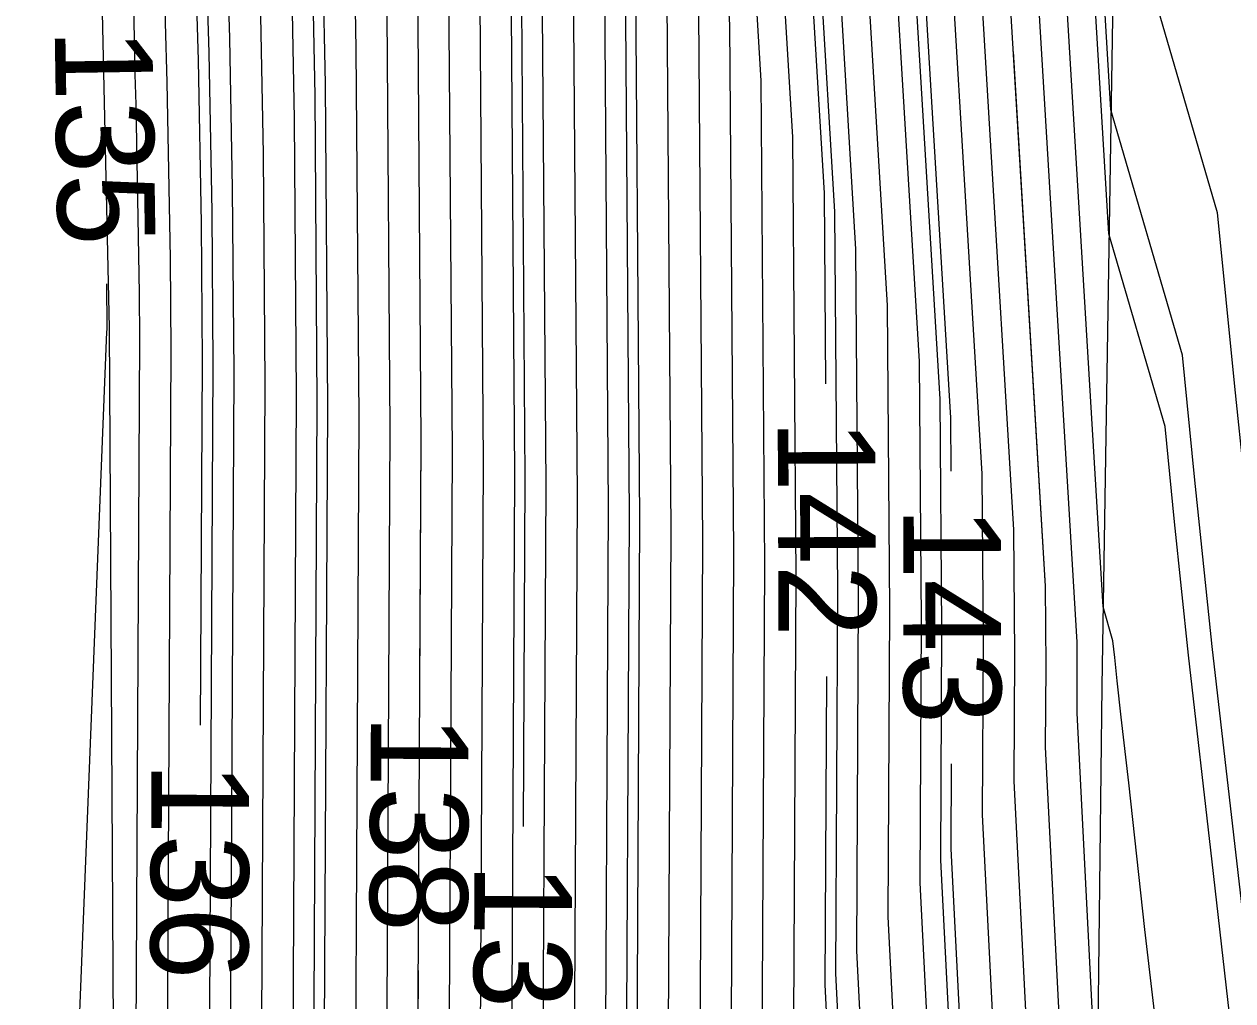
# Model space of a CAD drawing. Extents: x 2354170 to 2357230, y 866100 to 868290.
# Drawn here: x 2355308.33 to 2355333.09, y 867015.01 to 867035.03 of the extents above; entities that cross this region are included whole.
import ezdxf

# ---------------------------------------------------------------- set-up
doc = ezdxf.new("R2010")
doc.units = 0
for name, color, linetype in [('Default', 7, 'Continuous'), ('DTM Contours Major', 7, 'Continuous'), ('DTM Contours Major Text', 7, 'Continuous'), ('DTM Contours Minor', 7, 'Continuous'), ('DTM Contours Minor Text', 7, 'Continuous'), ('PH Exist DTM Breakline', 7, 'Continuous')]:
    doc.layers.add(name, color=color, linetype=linetype)

msp = doc.modelspace()

# ---------------------------------------------------------------- linework, layer by layer
at = {"layer": 'Default'}
for points in [[(2355329.989, 866992.364), (2355328.611, 867019.517), (2355328.625, 867022.101), (2355328.606, 867024.663), (2355327.579, 867041.781), (2355327.5, 867044.772), (2355326.989, 867059.514), (2355326.729, 867062.74), (2355326.474, 867066.458), (2355326.315, 867070.517), (2355325.55, 867086.958), (2355325.335, 867091.992), (2355325.331, 867092.073), (2355325.159, 867097.465), (2355324.861, 867103.331), (2355324.511, 867115.545), (2355323.285, 867121.243), (2355322.95, 867128.596), (2355322.936, 867128.99), (2355323.435, 867135.889), (2355323.161, 867144.271), (2355321.993, 867151.015)], [(2355329.295, 866992.621), (2355327.966, 867018.821), (2355327.985, 867022.333), (2355327.959, 867025.814), (2355327.009, 867041.648), (2355326.915, 867045.179), (2355326.444, 867058.776), (2355326.144, 867062.504), (2355325.848, 867066.8), (2355325.666, 867071.49), (2355324.979, 867086.246), (2355324.743, 867091.773), (2355324.74, 867091.845), (2355324.551, 867097.764), (2355324.223, 867104.203), (2355323.919, 867114.822), (2355322.593, 867120.985), (2355322.23, 867128.938), (2355322.22, 867129.237), (2355322.759, 867136.694), (2355322.539, 867143.439), (2355321.287, 867150.664)], [(2355324.096, 867014.645), (2355324.143, 867023.721), (2355324.076, 867032.718), (2355323.588, 867040.852), (2355323.409, 867047.62), (2355323.176, 867054.347), (2355322.632, 867061.085), (2355322.098, 867068.85), (2355321.768, 867077.326), (2355321.552, 867081.976), (2355321.189, 867090.46), (2355321.188, 867090.479), (2355320.898, 867099.558), (2355320.396, 867109.436), (2355320.366, 867110.489), (2355319.975, 867112.305), (2355318.815, 867118.57), (2355318.784, 867121.341), (2355318.475, 867130.541), (2355318.95, 867139.592), (2355318.915, 867140.695), (2355317.845, 867149.79)], [(2355321.516, 867011.861), (2355321.583, 867024.647), (2355321.488, 867037.321), (2355321.308, 867040.321), (2355321.071, 867049.248), (2355320.996, 867051.395), (2355320.291, 867060.139), (2355319.975, 867064.738), (2355319.633, 867069.784), (2355319.616, 867070.085), (2355319.262, 867079.513), (2355318.893, 867088.277), (2355318.732, 867091.249), (2355318.435, 867100.293), (2355318.432, 867100.591), (2355317.985, 867109.148), (2355316.722, 867115.968), (2355316.635, 867123.739), (2355316.382, 867131.28), (2355316.771, 867138.699), (2355316.661, 867142.147), (2355315.787, 867149.576)], [(2355316.301, 867149.63), (2355317.225, 867141.784), (2355317.316, 867138.922), (2355316.905, 867131.096), (2355317.172, 867123.14), (2355317.245, 867116.618), (2355318.581, 867109.407), (2355319.054, 867100.358), (2355319.055, 867100.18), (2355319.369, 867090.615), (2355319.448, 867089.166), (2355319.837, 867079.915), (2355319.975, 867076.251), (2355320.223, 867069.876), (2355320.876, 867060.375), (2355321.541, 867052.133), (2355321.655, 867048.841), (2355321.878, 867040.454), (2355322.135, 867036.17), (2355322.223, 867024.415), (2355322.161, 867012.557)], [(2355323.451, 867013.949), (2355323.503, 867023.952), (2355323.429, 867033.869), (2355323.018, 867040.719), (2355322.824, 867048.027), (2355322.631, 867053.609), (2355322.047, 867060.848), (2355321.473, 867069.192), (2355321.119, 867078.299), (2355320.981, 867081.264), (2355320.597, 867090.241), (2355320.596, 867090.251), (2355320.29, 867099.857), (2355319.975, 867106.044), (2355319.772, 867109.924), (2355318.292, 867117.919), (2355318.246, 867121.941), (2355317.952, 867130.726), (2355318.406, 867139.369), (2355318.352, 867141.058), (2355317.33, 867149.737)], [(2355318.935, 867009.078), (2355319.022, 867025.572), (2355318.923, 867038.821), (2355318.914, 867039.26), (2355318.658, 867047.761), (2355318.584, 867051.694), (2355317.882, 867060.583), (2355317.36, 867068.275), (2355317.236, 867070.574), (2355316.961, 867077.905), (2355316.674, 867084.719), (2355316.182, 867093.788), (2355315.954, 867100.746), (2355315.947, 867101.523), (2355315.603, 867108.114), (2355314.63, 867113.367), (2355314.486, 867126.137), (2355314.288, 867132.019), (2355314.592, 867137.806), (2355314.407, 867143.598), (2355313.729, 867149.362)], [(2355319.58, 867009.774), (2355319.662, 867025.341), (2355319.556, 867039.537), (2355319.552, 867039.712), (2355319.278, 867048.82), (2355319.239, 867050.902), (2355318.487, 867060.418), (2355317.928, 867068.652), (2355317.831, 867070.452), (2355317.536, 867078.307), (2355317.229, 867085.608), (2355316.82, 867093.153), (2355316.574, 867100.632), (2355316.568, 867101.29), (2355316.198, 867108.373), (2355315.153, 867114.017), (2355315.023, 867125.538), (2355314.812, 867131.834), (2355315.137, 867138.029), (2355314.971, 867143.235), (2355314.244, 867149.415)], [(2355320.225, 867010.47), (2355320.302, 867025.109), (2355320.194, 867039.623), (2355320.168, 867040.056), (2355319.975, 867047.306), (2355319.897, 867049.879), (2355319.893, 867050.11), (2355319.092, 867060.252), (2355318.496, 867069.03), (2355318.426, 867070.329), (2355318.111, 867078.709), (2355317.783, 867086.498), (2355317.457, 867092.519), (2355317.194, 867100.519), (2355317.189, 867101.057), (2355316.794, 867108.631), (2355315.676, 867114.667), (2355315.56, 867124.938), (2355315.335, 867131.65), (2355315.682, 867138.252), (2355315.534, 867142.872), (2355314.758, 867149.469)], [(2355319.975, 867149.39), (2355321.294, 867141.775), (2355321.407, 867138.305), (2355320.787, 867129.732), (2355320.791, 867129.624), (2355321.209, 867120.471), (2355322.735, 867113.378), (2355322.947, 867105.948), (2355323.333, 867098.362), (2355323.556, 867091.39), (2355323.558, 867091.335), (2355323.837, 867084.823), (2355324.367, 867073.435), (2355324.598, 867067.484), (2355324.973, 867062.031), (2355325.355, 867057.3), (2355325.746, 867045.993), (2355325.869, 867041.383), (2355326.664, 867028.115), (2355326.704, 867022.796), (2355326.676, 867017.429), (2355327.908, 866993.135)], [(2355317.645, 867007.686), (2355317.741, 867026.035), (2355317.656, 867037.389), (2355317.638, 867038.357), (2355317.418, 867045.644), (2355317.275, 867053.278), (2355316.672, 867060.913), (2355316.224, 867067.521), (2355316.046, 867070.818), (2355315.81, 867077.1), (2355315.564, 867082.94), (2355314.907, 867095.057), (2355314.713, 867100.972), (2355314.704, 867101.99), (2355314.411, 867107.597), (2355313.583, 867112.066), (2355313.411, 867127.336), (2355313.242, 867132.389), (2355313.503, 867137.359), (2355313.28, 867144.324), (2355312.7, 867149.254)], [(2355310.55, 867000.03), (2355310.699, 867028.58), (2355310.692, 867029.513), (2355310.62, 867033.388), (2355310.601, 867034), (2355310.077, 867061.99), (2355310.018, 867062.73), (2355309.975, 867063.371), (2355309.501, 867072.162), (2355309.482, 867072.677), (2355309.461, 867073.156), (2355307.896, 867102.039), (2355307.89, 867102.217), (2355307.869, 867104.555), (2355307.858, 867104.753), (2355307.829, 867104.912), (2355307.501, 867133.93), (2355307.485, 867134.42), (2355307.51, 867134.902), (2355307.082, 867148.316)], [(2355311.195, 867000.726), (2355311.339, 867028.349), (2355311.325, 867030.229), (2355311.258, 867033.84), (2355311.221, 867035.059), (2355310.731, 867061.198), (2355310.623, 867062.565), (2355310.543, 867063.749), (2355310.096, 867072.04), (2355310.057, 867073.079), (2355310.016, 867074.045), (2355308.533, 867101.404), (2355308.51, 867102.104), (2355308.49, 867104.321), (2355308.454, 867105.012), (2355308.352, 867105.562), (2355308.039, 867133.331), (2355308.008, 867134.236), (2355308.055, 867135.126), (2355307.646, 867147.954)], [(2355308.773, 867147.228), (2355309.145, 867135.572), (2355309.055, 867133.866), (2355309.113, 867132.132), (2355309.398, 867106.863), (2355309.645, 867105.529), (2355309.733, 867103.855), (2355309.751, 867101.878), (2355309.808, 867100.135), (2355311.126, 867075.824), (2355311.208, 867073.883), (2355311.286, 867071.796), (2355311.679, 867064.503), (2355311.833, 867062.235), (2355312.04, 867059.614), (2355312.461, 867037.176), (2355312.534, 867034.743), (2355312.592, 867031.661), (2355312.62, 867027.886), (2355312.485, 867002.118)], [(2355309.336, 867146.865), (2355309.689, 867135.796), (2355309.578, 867133.681), (2355309.65, 867131.532), (2355309.922, 867107.513), (2355310.241, 867105.787), (2355310.354, 867103.622), (2355310.371, 867101.764), (2355310.445, 867099.5), (2355311.681, 867076.714), (2355311.783, 867074.285), (2355311.881, 867071.673), (2355312.247, 867064.88), (2355312.438, 867062.07), (2355312.694, 867058.822), (2355313.08, 867038.234), (2355313.172, 867035.195), (2355313.225, 867032.377), (2355313.26, 867027.655), (2355313.13, 867002.814)], [(2355309.899, 867146.502), (2355310.234, 867136.019), (2355310.102, 867133.497), (2355310.188, 867130.933), (2355310.445, 867108.164), (2355310.837, 867106.046), (2355310.976, 867103.389), (2355310.991, 867101.651), (2355311.083, 867098.865), (2355312.235, 867077.603), (2355312.358, 867074.688), (2355312.476, 867071.551), (2355312.815, 867065.257), (2355313.043, 867061.904), (2355313.349, 867058.03), (2355313.7, 867039.293), (2355313.81, 867035.647), (2355313.858, 867033.093), (2355313.9, 867027.423), (2355313.775, 867003.51)], [(2355330.311, 867012.842), (2355329.901, 867020.909), (2355329.905, 867021.639), (2355329.9, 867022.362), (2355328.719, 867042.046), (2355328.669, 867043.958), (2355328.079, 867060.99), (2355327.9, 867063.213), (2355327.724, 867065.775), (2355327.615, 867068.571), (2355326.693, 867088.382), (2355326.52, 867092.429), (2355326.515, 867092.529), (2355326.377, 867096.867), (2355326.137, 867101.587), (2355325.696, 867116.989), (2355324.67, 867121.757), (2355324.389, 867127.91), (2355324.368, 867128.495), (2355324.787, 867134.278), (2355324.406, 867145.935)], [(2355311.026, 867145.776), (2355311.324, 867136.466), (2355311.148, 867133.127), (2355311.262, 867129.734), (2355311.491, 867109.464), (2355312.028, 867106.563), (2355312.218, 867102.922), (2355312.232, 867101.425), (2355312.358, 867097.596), (2355313.345, 867079.382), (2355313.509, 867075.492), (2355313.666, 867071.307), (2355313.952, 867066.012), (2355314.253, 867061.574), (2355314.658, 867056.446), (2355314.94, 867041.41), (2355315.086, 867036.55), (2355315.124, 867034.525), (2355315.181, 867026.961), (2355315.065, 867004.902)], [(2355311.59, 867145.413), (2355311.868, 867136.689), (2355311.672, 867132.943), (2355311.799, 867129.134), (2355312.014, 867110.115), (2355312.624, 867106.822), (2355312.84, 867102.689), (2355312.852, 867101.312), (2355312.995, 867096.961), (2355313.9, 867080.271), (2355314.084, 867075.894), (2355314.261, 867071.185), (2355314.52, 867066.389), (2355314.858, 867061.409), (2355315.312, 867055.654), (2355315.559, 867042.469), (2355315.724, 867037.002), (2355315.757, 867035.241), (2355315.821, 867026.729), (2355315.71, 867005.598)], [(2355327.215, 866993.392), (2355326.031, 867016.733), (2355326.064, 867023.027), (2355326.017, 867029.266), (2355325.299, 867041.25), (2355325.162, 867046.4), (2355324.81, 867056.562), (2355324.388, 867061.794), (2355323.973, 867067.825), (2355323.717, 867074.408), (2355323.266, 867084.111), (2355322.966, 867091.117), (2355322.964, 867091.162), (2355322.725, 867098.661), (2355322.31, 867106.82), (2355322.142, 867112.655), (2355320.517, 867120.213), (2355320.071, 867129.966), (2355320.071, 867129.979), (2355320.731, 867139.111), (2355320.672, 867140.943), (2355319.975, 867144.964)], [(2355317, 867006.99), (2355317.101, 867026.266), (2355317.023, 867036.673), (2355317, 867037.905), (2355316.799, 867044.586), (2355316.621, 867054.07), (2355316.067, 867061.078), (2355315.656, 867067.144), (2355315.451, 867070.94), (2355315.235, 867076.698), (2355315.009, 867082.05), (2355314.27, 867095.692), (2355314.093, 867101.085), (2355314.082, 867102.223), (2355313.815, 867107.339), (2355313.06, 867111.415), (2355312.874, 867127.936), (2355312.718, 867132.573), (2355312.958, 867137.136), (2355312.717, 867144.687)], [(2355324.752, 867027.657), (2355324.723, 867031.568), (2355324.158, 867040.985), (2355323.993, 867047.213), (2355323.72, 867055.086), (2355323.217, 867061.321), (2355322.723, 867068.509), (2355322.418, 867076.353), (2355322.123, 867082.688), (2355321.781, 867090.679), (2355321.78, 867090.706), (2355321.507, 867099.259), (2355321.034, 867108.564), (2355320.958, 867111.211), (2355319.975, 867115.78), (2355319.338, 867119.22), (2355319.321, 867120.742), (2355319.098, 867127.391)], [(2355327.32, 867025.867), (2355327.311, 867026.965), (2355326.439, 867041.516), (2355326.331, 867045.586), (2355325.9, 867058.038), (2355325.559, 867062.267), (2355325.223, 867067.142), (2355325.016, 867072.462), (2355324.408, 867085.535), (2355324.151, 867091.554), (2355324.148, 867091.618), (2355323.942, 867098.063), (2355323.585, 867105.075), (2355323.327, 867114.1), (2355321.901, 867120.728), (2355321.678, 867125.61)], [(2355316.436, 867021.635), (2355316.461, 867026.498), (2355316.39, 867035.957), (2355316.362, 867037.453), (2355316.179, 867043.527), (2355315.967, 867054.862), (2355315.462, 867061.244), (2355315.088, 867066.766), (2355314.856, 867071.062), (2355314.659, 867076.296), (2355314.455, 867081.161), (2355313.632, 867096.327), (2355313.472, 867101.198), (2355313.461, 867102.456), (2355313.22, 867107.08), (2355312.537, 867110.765), (2355312.416, 867121.488)], [(2355311.941, 867020.661), (2355311.98, 867028.118), (2355311.958, 867030.945), (2355311.896, 867034.292), (2355311.841, 867036.117), (2355311.386, 867060.406), (2355311.228, 867062.4), (2355311.111, 867064.126), (2355310.691, 867071.918), (2355310.632, 867073.481), (2355310.571, 867074.935), (2355309.17, 867100.77), (2355309.13, 867101.991), (2355309.111, 867104.088), (2355309.05, 867105.27), (2355308.875, 867106.212), (2355308.713, 867120.574)], [(2355333.441, 867011.077), (2355332.67, 867017.86), (2355332.184, 867022.097), (2355331.898, 867024.827), (2355331.703, 867026.782), (2355330.554, 867030.731), (2355329.86, 867042.312), (2355329.838, 867043.144), (2355329.168, 867062.467), (2355329.07, 867063.686), (2355328.974, 867065.092), (2355328.914, 867066.626), (2355327.835, 867089.805), (2355327.729, 867092.292)], [(2355328.406, 867090.517), (2355329.563, 867065.653), (2355329.599, 867064.75), (2355329.655, 867063.923), (2355329.713, 867063.205), (2355330.422, 867042.737), (2355330.43, 867042.445), (2355330.674, 867038.375), (2355332.769, 867031.171), (2355333.125, 867027.606), (2355333.523, 867023.806), (2355333.857, 867023.424), (2355334.636, 867022.304), (2355335.172, 867021.718), (2355336.321, 867020.487), (2355336.852, 867019.726), (2355337.583, 867018.94), (2355338.55, 867017.761), (2355339.007, 867017.426), (2355340.351, 867015.953), (2355340.399, 867015.917), (2355341.009, 867015.423), (2355342.199, 867014.468)], [(2355322.47, 866977.663), (2355322.049, 866985.507), (2355321.668, 866995.449), (2355320.871, 867011.165), (2355320.942, 867024.878), (2355320.841, 867038.472), (2355320.738, 867040.189), (2355320.486, 867049.655), (2355320.452, 867050.657), (2355319.975, 867056.565), (2355319.697, 867060.087), (2355319.065, 867069.407), (2355319.021, 867070.207), (2355318.745, 867077.558)], [(2355326.522, 866993.649), (2355325.386, 867016.037), (2355325.424, 867023.258), (2355325.37, 867030.417), (2355324.729, 867041.118), (2355324.577, 867046.806), (2355324.265, 867055.824), (2355323.803, 867061.558), (2355323.348, 867068.167)], [(2355332.899, 867002.733), (2355331.291, 867016.476), (2355330.959, 867019.48), (2355330.806, 867020.824), (2355330.721, 867021.569), (2355330.671, 867022.049), (2355330.636, 867022.393), (2355330.434, 867023.087), (2355329.289, 867042.179), (2355329.253, 867043.551), (2355328.624, 867061.729), (2355328.485, 867063.45), (2355328.349, 867065.433), (2355328.264, 867067.598)], [(2355320.573, 866949.564), (2355320.442, 866952.752), (2355320.28, 866966.786), (2355320.19, 866968.459), (2355320.189, 866968.587), (2355319.401, 866983.256), (2355318.894, 866996.478), (2355318.29, 867008.382), (2355318.382, 867025.804), (2355318.289, 867038.105), (2355318.276, 867038.809), (2355318.038, 867046.703), (2355317.986, 867049.507)], [(2355314.2, 867046.768), (2355314.32, 867040.352), (2355314.448, 867036.098), (2355314.491, 867033.809), (2355314.54, 867027.192), (2355314.42, 867004.206), (2355314.734, 866998.02), (2355315.429, 866979.88), (2355315.884, 866971.398), (2355315.886, 866971.212), (2355315.938, 866970.244), (2355316.175, 866949.753), (2355316.296, 866946.811)], [(2355322.575, 867038.469), (2355322.782, 867035.02), (2355322.863, 867024.184), (2355322.806, 867013.253), (2355323.748, 866994.678), (2355324.035, 866987.195), (2355325.211, 866965.308), (2355325.211, 866965.247), (2355325.345, 866962.752), (2355325.421, 866956.252), (2355326.146, 866938.555)], [(2355330.186, 867001.893), (2355329.256, 867020.213), (2355329.265, 867021.87), (2355329.253, 867023.512), (2355328.596, 867034.471)], [(2355311.219, 866929.841), (2355311.308, 866943.538), (2355311.197, 866946.253), (2355310.873, 866974.278), (2355310.865, 866974.424), (2355310.862, 866974.677), (2355310.795, 866975.941), (2355310.16, 866992.51), (2355309.182, 866998.697), (2355309.056, 866999.726), (2355308.923, 867001.008), (2355310.023, 867028.723), (2355310.031, 867028.775), (2355310.028, 867028.813), (2355310.021, 867029.709)], [(2355329.115, 866921.765), (2355328.684, 866929.179), (2355328.681, 866929.249), (2355328.687, 866930.141), (2355327.554, 866957.752), (2355327.516, 866961.023), (2355327.363, 866963.871), (2355327.363, 866963.903), (2355326.021, 866988.884), (2355325.828, 866993.906), (2355324.741, 867015.341), (2355324.774, 867021.657)], [(2355332.28, 866942.636), (2355331.733, 866949.415), (2355331.218, 866955.063), (2355330.933, 866958.247), (2355330.751, 866960.315), (2355330.543, 866962.402), (2355330.44, 866963.639), (2355330.369, 866964.575), (2355329.828, 866969.559), (2355328.669, 866991.134), (2355328.602, 866992.878), (2355327.321, 867018.125), (2355327.33, 867019.867)], [(2355319.191, 866915.702), (2355318.818, 866922.114), (2355318.77, 866923.241), (2355318.864, 866937.713), (2355318.309, 866951.252), (2355318.109, 866968.515), (2355318.038, 866969.835), (2355318.036, 866969.993), (2355317.415, 866981.568), (2355316.814, 866997.249), (2355316.355, 867006.294), (2355316.404, 867015.635)]]:
    msp.add_lwpolyline(points, dxfattribs=at)
at = {"layer": 'DTM Contours Major'}
for points in [[(2355336.303, 867011.694), (2355335.572, 867012.562), (2355335.333, 867012.899), (2355333.629, 867015.18), (2355333.468, 867015.316), (2355333.291, 867016.872), (2355332.671, 867022.273), (2355332.307, 867025.754), (2355332.058, 867028.245), (2355330.594, 867033.279), (2355330.05, 867042.356), (2355330.032, 867043.008), (2355329.35, 867062.713), (2355329.265, 867063.765), (2355329.182, 867064.978), (2355329.13, 867066.301), (2355328.026, 867090.042), (2355327.902, 867092.94), (2355327.896, 867093.06), (2355327.797, 867096.169), (2355327.625, 867099.552), (2355327.316, 867110.35)], [(2355322.97, 866961.467), (2355322.933, 866964.673), (2355322.82, 866966.777), (2355322.819, 866966.87), (2355321.828, 866985.32), (2355321.437, 866995.535), (2355320.656, 867010.934), (2355320.729, 867024.955), (2355320.625, 867038.855), (2355320.548, 867040.144), (2355320.292, 867049.791), (2355320.27, 867050.411), (2355319.975, 867054.068), (2355319.495, 867060.142), (2355319.412, 867061.369)], [(2355311.219, 866929.841), (2355311.308, 866943.538), (2355311.197, 866946.253), (2355310.873, 866974.278), (2355310.865, 866974.424), (2355310.862, 866974.677), (2355310.795, 866975.941), (2355310.16, 866992.51), (2355309.182, 866998.697), (2355309.056, 866999.726), (2355308.923, 867001.008), (2355310.023, 867028.723), (2355310.031, 867028.775), (2355310.028, 867028.813), (2355310.021, 867029.709)]]:
    msp.add_lwpolyline(points, dxfattribs=at)
at = {"layer": 'DTM Contours Minor'}
for points in [[(2355329.196, 866977.019), (2355328.448, 866990.947), (2355328.371, 866992.964), (2355327.106, 867017.893), (2355327.131, 867022.641), (2355327.096, 867027.348), (2355326.249, 867041.471), (2355326.136, 867045.721), (2355325.718, 867057.792), (2355325.363, 867062.188), (2355325.015, 867067.256), (2355324.8, 867072.787), (2355324.218, 867085.297), (2355323.953, 867091.481), (2355323.95, 867091.542), (2355323.739, 867098.163), (2355323.373, 867105.366), (2355323.129, 867113.859), (2355321.67, 867120.642), (2355321.271, 867129.395), (2355321.265, 867129.567), (2355321.858, 867137.768), (2355321.709, 867142.33), (2355320.346, 867150.197)], [(2355316.816, 867149.683), (2355317.788, 867141.421), (2355317.861, 867139.145), (2355317.428, 867130.911), (2355317.709, 867122.54), (2355317.769, 867117.269), (2355319.177, 867109.665), (2355319.675, 867100.124), (2355319.675, 867100.066), (2355319.975, 867090.946), (2355320.005, 867090.023), (2355320.005, 867090.023), (2355320.409, 867080.553), (2355320.469, 867079.272), (2355320.848, 867069.534), (2355321.462, 867060.612), (2355322.086, 867052.871), (2355322.24, 867048.434), (2355322.448, 867040.587), (2355322.782, 867035.02), (2355322.863, 867024.184), (2355322.806, 867013.253)], [(2355318.558, 867018.584), (2355318.595, 867025.727), (2355318.501, 867038.343), (2355318.489, 867038.959), (2355318.245, 867047.056), (2355318.148, 867052.222), (2355317.479, 867060.693), (2355316.982, 867068.024), (2355316.84, 867070.655), (2355316.577, 867077.637), (2355316.304, 867084.126), (2355315.757, 867094.211), (2355315.54, 867100.821), (2355315.532, 867101.679), (2355315.205, 867107.942), (2355314.281, 867112.933), (2355314.127, 867126.537), (2355313.94, 867132.142), (2355314.229, 867137.657), (2355314.032, 867143.84), (2355313.386, 867149.326)], [(2355310.275, 867146.26), (2355310.597, 867136.168), (2355310.451, 867133.374), (2355310.546, 867130.533), (2355310.793, 867108.597), (2355311.234, 867106.218), (2355311.39, 867103.233), (2355311.405, 867101.576), (2355311.508, 867098.442), (2355312.605, 867078.196), (2355312.742, 867074.956), (2355312.873, 867071.47), (2355313.194, 867065.509), (2355313.446, 867061.794), (2355313.785, 867057.502), (2355314.113, 867039.999), (2355314.235, 867035.948), (2355314.28, 867033.57), (2355314.327, 867027.269), (2355314.205, 867003.974), (2355314.503, 866998.106), (2355315.003, 866985.048)], [(2355330.186, 867001.893), (2355329.256, 867020.213), (2355329.265, 867021.87), (2355329.253, 867023.512), (2355328.149, 867041.914), (2355328.084, 867044.365), (2355327.534, 867060.252), (2355327.314, 867062.977), (2355327.099, 867066.117), (2355326.965, 867069.544), (2355326.122, 867087.67), (2355325.927, 867092.211), (2355325.923, 867092.301), (2355325.768, 867097.166), (2355325.499, 867102.459), (2355325.443, 867104.394)], [(2355309.406, 867100.131), (2355310.756, 867075.231), (2355310.824, 867073.615), (2355310.889, 867071.877), (2355311.3, 867064.251), (2355311.43, 867062.345), (2355311.604, 867060.142), (2355312.047, 867036.47), (2355312.109, 867034.442), (2355312.169, 867031.183), (2355312.193, 867028.04), (2355312.055, 867001.654), (2355312.191, 866998.963), (2355313.001, 866977.817), (2355313.254, 866973.116), (2355313.256, 866972.894), (2355313.285, 866972.357), (2355313.567, 866947.919), (2355313.827, 866941.596), (2355313.688, 866920.16), (2355313.758, 866918.491), (2355314.137, 866911.976), (2355314.639, 866900.256)], [(2355328.939, 866929.947), (2355327.791, 866957.919), (2355327.757, 866960.831), (2355327.602, 866963.718), (2355327.602, 866963.747), (2355326.241, 866989.071), (2355326.059, 866993.821), (2355324.956, 867015.573), (2355324.997, 867023.413), (2355324.939, 867031.184), (2355324.348, 867041.029), (2355324.188, 867047.078), (2355323.902, 867055.332), (2355323.413, 867061.4), (2355322.932, 867068.395), (2355322.634, 867076.029), (2355322.314, 867082.925), (2355321.979, 867090.752), (2355321.977, 867090.782), (2355321.762, 867097.531)], [(2355321.077, 866867.745), (2355320.626, 866875.933), (2355320.305, 866892.781), (2355320.284, 866893.134), (2355319.673, 866907.404), (2355318.818, 866922.114), (2355318.77, 866923.241), (2355318.864, 866937.713), (2355318.309, 866951.252), (2355318.109, 866968.515), (2355318.038, 866969.835), (2355318.036, 866969.993), (2355317.415, 866981.568), (2355316.814, 866997.249), (2355316.355, 867006.294), (2355316.461, 867026.498), (2355316.39, 867035.957), (2355316.362, 867037.453), (2355316.179, 867043.527), (2355315.967, 867054.862), (2355315.462, 867061.244), (2355315.088, 867066.766), (2355315.043, 867067.596)]]:
    msp.add_lwpolyline(points, dxfattribs=at)
at = {"layer": 'PH Exist DTM Breakline'}
for points in [[(2354998.987, 867523.883), (2355031.67, 867506.785), (2355063.384, 867490.232), (2355116.195, 867460.277), (2355149.553, 867441.314), (2355183.938, 867421.048), (2355201.572, 867411.115), (2355224.818, 867398.158), (2355251.509, 867383.227), (2355269.376, 867369.298), (2355287.251, 867347.908), (2355294.287, 867327.619), (2355296.523, 867319.456), (2355299.911, 867295.631), (2355302.764, 867267.241), (2355304.13, 867236.824), (2355305.048, 867209.593), (2355306.062, 867178.614), (2355306.867, 867134.639), (2355307.678, 867102.256), (2355309.303, 867062.926), (2355310.069, 867028.808), (2355310.233, 866999.689)], [(2355330.739, 867042.516), (2355330.409, 867021.456), (2355330.077, 866992.331), (2355329.715, 866959.271), (2355329.332, 866929.644), (2355329.051, 866898.962), (2355328.035, 866865.741), (2355327.05, 866832.635), (2355326.439, 866798.721), (2355325.414, 866772.31), (2355325.362, 866751.624)]]:
    msp.add_lwpolyline(points, dxfattribs=at)

# ---------------------------------------------------------------- texts
at = {"layer": 'Default'}
for s, rotation, p in [('135', 270.8721, (2355308.952, 867034.937)), ('142', 270.2063, (2355323.767, 867026.929)), ('143', 270.1012, (2355326.338, 867025.141)), ('138', 269.6998, (2355315.432, 867020.884)), ('136', 269.6998, (2355310.937, 867019.911))]:
    msp.add_text(s, height=2, rotation=rotation, dxfattribs=at).set_placement(p)
at = {"layer": 'DTM Contours Major Text'}
msp.add_text('135', height=2, rotation=270.8721, dxfattribs=at).set_placement((2355308.952, 867034.937))
at = {"layer": 'DTM Contours Minor Text'}
msp.add_text('139', height=2, rotation=269.6998, dxfattribs=at).set_placement((2355317.554, 867017.833))

doc.saveas('drawing.dxf')
